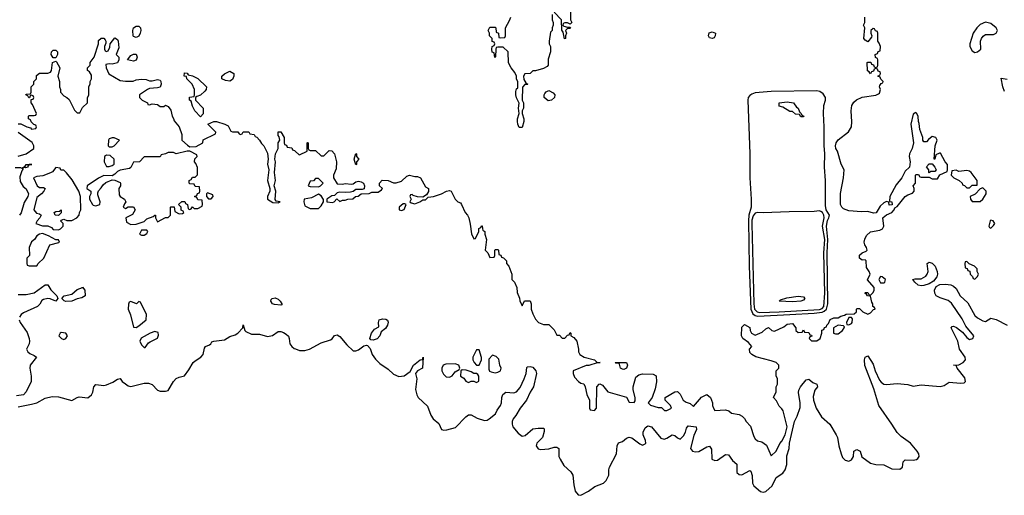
# Model space of a CAD drawing. Header units: inches. Extents: x 2601469 to 2753575, y 449403 to 582909.
# Tile 261 of 350: x 2667941 to 2675290, y 514460 to 518011. Entities that reach past the tile are written whole.
import ezdxf

# ---------------------------------------------------------------- set-up
doc = ezdxf.new("R2010")
doc.units = ezdxf.units.IN
doc.header["$MEASUREMENT"] = 0
doc.layers.add('C6561', color=7, linetype='Continuous')
doc.layers.add('C6571', color=7, linetype='Continuous')

msp = doc.modelspace()

# ---------------------------------------------------------------- linework, layer by layer
at = {"layer": 'C6561', "color": 4}
for points, elevation in [([(2668810, 517878), (2668790, 517886), (2668789.1, 517889.1), (2668785.2, 517930), (2668789.2, 517950.8), (2668810, 517962), (2668830, 517962), (2668842, 517950), (2668844.7, 517930), (2668841, 517910), (2668830, 517888)], 8), ([(2668190, 517726), (2668175.3, 517750), (2668178, 517770), (2668190, 517782), (2668210, 517782), (2668222, 517770), (2668222, 517750), (2668210, 517726)], 8), ([(2668790, 517702), (2668746, 517710), (2668770, 517742), (2668790, 517754), (2668810, 517754), (2668818, 517730), (2668810, 517708.7)], 8), ([(2669290, 517286), (2669248.7, 517330), (2669230, 517366), (2669222, 517402), (2669208, 517410), (2669207.3, 517432.7), (2669242, 517438), (2669246, 517450), (2669246, 517490), (2669228, 517530), (2669188, 517570), (2669186, 517586), (2669168, 517590), (2669170, 517614), (2669190, 517612), (2669198, 517598), (2669230, 517592), (2669270, 517572), (2669334, 517510), (2669332, 517490), (2669322, 517478), (2669290, 517448), (2669262, 517438), (2669254, 517430), (2669254, 517410), (2669311.3, 517350), (2669311.6, 517308.4)], 8), ([(2669510, 517552.7), (2669476, 517556), (2669449.2, 517569.2), (2669448.7, 517590), (2669470, 517606.8), (2669510, 517626.8), (2669538, 517610), (2669539.1, 517590), (2669530, 517565.2)], 8), ([(2668630, 517128), (2668610, 517122), (2668602.8, 517110), (2668602, 517070), (2668610, 517062), (2668630, 517062), (2668646, 517070), (2668686, 517110), (2668647.3, 517127.3)], 8), ([(2669210, 517028), (2669190, 517028), (2669110, 517008.7), (2669090, 517018), (2669050, 517018), (2669030, 517008), (2668998, 517002), (2668990, 516986), (2668870, 516986), (2668834, 516950), (2668790, 516946), (2668770, 516906), (2668759.6, 516900.4), (2668690, 516888), (2668670, 516878), (2668650, 516858), (2668630, 516846), (2668570, 516848), (2668530, 516828), (2668444.7, 516770), (2668442, 516750), (2668472, 516730), (2668472, 516710), (2668462, 516690), (2668462, 516670), (2668484.7, 516630), (2668490, 516624.7), (2668510, 516621), (2668538, 516630), (2668542, 516650), (2668523.1, 516703.1), (2668523.1, 516716.9), (2668528.4, 516731.6), (2668550, 516754), (2668563.1, 516776.9), (2668584, 516796), (2668630, 516814), (2668650, 516812), (2668690, 516794), (2668694, 516790), (2668694, 516770), (2668682, 516750), (2668683.6, 516703.6), (2668691.6, 516691.6), (2668722, 516670), (2668734, 516650), (2668723.6, 516636.4), (2668714, 516610), (2668730, 516602), (2668750, 516614), (2668790, 516614), (2668802, 516590), (2668783.6, 516556.4), (2668734, 516530), (2668738, 516498), (2668770, 516482), (2668810, 516484.7), (2668870, 516504.7), (2668890, 516524.7), (2668938, 516542), (2668950, 516552), (2668954, 516550), (2668954, 516530), (2668970, 516502), (2669030, 516534), (2669050, 516534), (2669066, 516550), (2669066, 516610), (2669070, 516614), (2669092.7, 516612.7), (2669098, 516578), (2669130, 516562), (2669156.4, 516563.6), (2669166, 516570), (2669162, 516582), (2669147.3, 516587.3), (2669146, 516610), (2669126, 516630), (2669150, 516654), (2669172.7, 516652.7), (2669178, 516638), (2669194, 516630), (2669198, 516598), (2669210, 516594), (2669222, 516598), (2669230, 516614), (2669242, 516602), (2669270, 516602), (2669302, 516618), (2669306, 516630), (2669302, 516662), (2669270, 516666), (2669262, 516682), (2669246, 516690), (2669262, 516698), (2669267.3, 516712.7), (2669282, 516718), (2669286, 516730), (2669282, 516762), (2669250, 516766), (2669242, 516782), (2669210, 516786), (2669206, 516790), (2669206, 516810), (2669222, 516818), (2669230, 516834), (2669250, 516834), (2669267.3, 516852.7), (2669267.3, 516907.3), (2669256.4, 516936.4), (2669246, 516950), (2669248.4, 516971.6), (2669266, 516990), (2669262, 517002)], 8), ([(2668590, 516998), (2668574, 516990), (2668572, 516950), (2668590, 516914), (2668610, 516914), (2668630, 516922), (2668647.3, 516932.7), (2668646, 516970), (2668616.4, 516996.4)], 8), ([(2668210, 516906), (2668184.7, 516875.3), (2668171.6, 516868.4), (2668114.8, 516845.2), (2668070, 516839), (2668044.7, 516830), (2668072, 516770), (2668090, 516758), (2668118, 516758), (2668132, 516750), (2668122, 516730), (2668104.7, 516710), (2668070, 516682), (2668047.3, 516590), (2668066.4, 516566.4), (2668090, 516562), (2668102, 516550), (2668092, 516530), (2668071.3, 516510), (2668062, 516490), (2668110, 516471), (2668151.6, 516471.6), (2668178, 516458), (2668190, 516444.7), (2668230, 516442), (2668246, 516450), (2668266, 516470), (2668266, 516490), (2668247.3, 516507.3), (2668250, 516514), (2668270, 516522), (2668291.6, 516511.6), (2668330, 516512), (2668368.4, 516531.6), (2668386, 516550), (2668388, 516570), (2668397.2, 516590), (2668395.3, 516690), (2668381.2, 516730), (2668333.8, 516813.8), (2668290, 516868), (2668270, 516886), (2668247.3, 516887.3), (2668242, 516902)], 8), ([(2669342, 516718), (2669334, 516710), (2669334, 516690), (2669350, 516674), (2669370, 516674), (2669386, 516690), (2669382, 516702)], 8), ([(2668230, 516548), (2668206, 516550), (2668198, 516570), (2668210, 516578), (2668238, 516582), (2668251.6, 516591.6), (2668251.3, 516568.7)], 8), ([(2668110, 516413.2), (2668090, 516409), (2668070, 516397.2), (2668052, 516370), (2668028.1, 516351.9), (2668011, 516310), (2668014, 516250), (2667994, 516230), (2667994, 516190), (2667998, 516178), (2668012.7, 516172.7), (2668070, 516174), (2668078, 516190), (2668121.2, 516230), (2668166, 516330), (2668233.6, 516346.4), (2668238, 516350), (2668230, 516366), (2668210, 516366), (2668156.5, 516396.5)], 8), ([(2668890, 516438), (2668850, 516438), (2668834, 516410), (2668850, 516402), (2668870, 516402), (2668890, 516414), (2668898, 516430)], 8), ([(2668286.3, 515906.3), (2668272.3, 515912.3), (2668255.3, 515930), (2668274, 515950), (2668330, 515962), (2668370, 515997.1), (2668409.1, 516010.9), (2668410, 516014), (2668426, 515990), (2668430, 515948.7), (2668404.9, 515935.1), (2668370, 515926.6), (2668330, 515909.4)], 4), ([(2668830, 515906), (2668812, 515888), (2668770, 515906), (2668758, 515902), (2668752.7, 515887.3), (2668751.6, 515848.4), (2668767.1, 515807.1), (2668790, 515714), (2668810, 515712), (2668830, 515724.7), (2668886, 515770), (2668888, 515810), (2668842, 515902)], 8), ([(2669890, 515878), (2669843.7, 515883.7), (2669828, 515890), (2669815.3, 515910), (2669818, 515922), (2669826, 515930), (2669847, 515933), (2669870, 515922.8), (2669886, 515910), (2669898, 515890), (2669898, 515882)], 4), ([(2668250, 515675.3), (2668242, 515670), (2668234, 515650), (2668254, 515630), (2668270, 515622), (2668286, 515630), (2668298, 515650), (2668286, 515670)], 8), ([(2668950, 515682), (2668914, 515670), (2668847.1, 515632.9), (2668838, 515610), (2668850, 515582), (2668870, 515562), (2668878, 515562), (2668903.1, 515596.9), (2668914.6, 515605.4), (2668970, 515634), (2668976.4, 515656.4), (2668975.3, 515675.3)], 8)]:
    msp.add_lwpolyline(points, close=True, dxfattribs=dict(at, elevation=elevation))
for points, elevation in [([(2667930, 517234), (2667950, 517234), (2667994, 517210), (2668022, 517202), (2668030, 517194), (2668062, 517198), (2668066, 517210), (2668062, 517222), (2668047.3, 517227.3), (2668027.3, 517247.3), (2668022, 517262), (2668006, 517270), (2668006, 517290), (2668010, 517294), (2668050, 517294), (2668062, 517298), (2668066, 517310), (2668036.4, 517376.4), (2668026, 517390), (2668026, 517414), (2668042, 517418), (2668046, 517430), (2668042, 517442), (2668030, 517446), (2668018, 517442), (2668014, 517426), (2668010, 517426), (2668002, 517442), (2667986, 517450), (2667990, 517454), (2668022, 517458), (2668026, 517470), (2668026, 517510), (2668046, 517530), (2668046, 517550), (2668066, 517570), (2668066, 517594), (2668090, 517612), (2668150, 517611), (2668170, 517618), (2668179, 517630), (2668186, 517690), (2668210, 517702), (2668216.9, 517696.9), (2668241, 517650), (2668224.7, 517590), (2668238, 517550), (2668238, 517510), (2668244.7, 517490), (2668244.7, 517470), (2668270, 517442), (2668294, 517430), (2668310, 517414), (2668350, 517334), (2668370, 517314), (2668390, 517314), (2668410, 517354), (2668446, 517390), (2668447.3, 517427.3), (2668458, 517450), (2668458, 517510), (2668467.3, 517532.7), (2668468, 517550), (2668478, 517570), (2668476.4, 517596.4), (2668462, 517622), (2668446, 517630), (2668446, 517650), (2668466, 517670), (2668468, 517690), (2668498, 517730), (2668528.7, 517830), (2668530, 517854), (2668550, 517872), (2668570, 517872), (2668579.8, 517859.8), (2668584.7, 517850), (2668583.6, 517836.4), (2668574, 517810), (2668574, 517790), (2668578, 517778), (2668590, 517774), (2668602, 517778), (2668614.6, 517805.4), (2668615.3, 517830), (2668650, 517874), (2668670, 517862), (2668676, 517850), (2668679.8, 517800.2), (2668662, 517750), (2668682, 517730), (2668682, 517710), (2668670, 517688.7), (2668630, 517679), (2668610, 517682), (2668584.7, 517675.3), (2668586, 517650), (2668606.4, 517606.4), (2668690, 517556), (2668730, 517551), (2668788.9, 517551.1), (2668810, 517561), (2668850, 517566.8), (2668884.7, 517564.7), (2668910, 517554), (2668930, 517554), (2668970, 517564.7), (2668990, 517558), (2668994.8, 517550), (2668996, 517530), (2668990, 517508), (2668970, 517502), (2668910, 517498), (2668894, 517490), (2668834, 517450), (2668834, 517430), (2668854, 517410), (2668894, 517390), (2668898, 517378), (2668910, 517374), (2668930, 517382), (2668970, 517378), (2668990, 517362), (2669016.4, 517363.6), (2669030, 517372), (2669050, 517362), (2669070, 517334), (2669078, 517290), (2669090, 517272), (2669094.8, 517254.8), (2669130.8, 517210), (2669150, 517154), (2669151.3, 517111.3), (2669193.4, 517073.4), (2669210, 517062), (2669257.2, 517062.8), (2669308, 517090), (2669310, 517114), (2669402, 517158), (2669406, 517170), (2669346, 517230), (2669390, 517251.3), (2669410, 517251.3), (2669471.6, 517231.6), (2669498, 517218), (2669518, 517178), (2669530, 517174), (2669570, 517174), (2669578, 517158), (2669590, 517154), (2669602, 517158), (2669610, 517174), (2669650, 517174), (2669658, 517158), (2669690, 517154), (2669698, 517138), (2669710, 517134), (2669730, 517112), (2669745.4, 517085.4), (2669762, 517070), (2669790, 517014), (2669794.8, 516970), (2669790.9, 516930.9), (2669801, 516890), (2669790.8, 516810), (2669806.8, 516750), (2669806.8, 516730), (2669791.3, 516690), (2669791.6, 516671.6), (2669830, 516644.7), (2669870, 516642), (2669886, 516650), (2669855.3, 516655.3), (2669848.4, 516668.4), (2669853.6, 516730), (2669840.9, 516770), (2669849.4, 516810.6), (2669843.7, 516870), (2669849.3, 516950), (2669844.5, 516970), (2669849.5, 517010), (2669869.2, 517050), (2669869.5, 517090.5), (2669882, 517110), (2669876.4, 517136.4), (2669870, 517146), (2669870, 517174), (2669890, 517174), (2669914, 517130), (2669914, 517090), (2669918, 517078), (2669932.7, 517072.7), (2669938, 517058), (2669972.7, 517052.7), (2669978, 517038), (2669992.7, 517032.7), (2670000, 517025.8)], 8), ([(2667930, 516990.6), (2667989, 517010), (2668046, 517050), (2668047.3, 517070), (2668034.5, 517094.5), (2667930, 517168.7)], 8), ([(2667906.2, 516906.2), (2667946.4, 516906.4), (2667958, 516902), (2667983.1, 516916.9), (2667990, 516930.5), (2668032, 516930), (2668011.3, 516928.7), (2668002, 516918), (2668002, 516910), (2667984, 516904), (2667972, 516908), (2667962, 516898), (2667964.7, 516890), (2667957.3, 516882.7), (2667942, 516838), (2667943.4, 516803.4), (2667966.1, 516766.1), (2667990, 516746.8), (2668005.5, 516710), (2668002, 516690), (2667974.2, 516645.8), (2667952.1, 516567.9), (2667940.7, 516550)], 4), ([(2667930, 515958.4), (2667990, 515957.6), (2668050, 515970.4), (2668130, 516031.3), (2668150, 516032), (2668174.4, 515994.4), (2668218.8, 515950), (2668226, 515930), (2668210, 515909.4), (2668167.6, 515927.6), (2668150, 515929.6), (2668118.7, 515921.3), (2668106.1, 515913.9), (2668092.2, 515887.8), (2668074.8, 515870), (2667970, 515822.4), (2667951.5, 515808.5), (2667940.3, 515790)], 4), ([(2667938, 515770), (2667945.3, 515750), (2667996.1, 515676.1), (2668010.8, 515629.2), (2668014.8, 515610), (2668010.8, 515590), (2667990.8, 515550), (2668002.8, 515530), (2668017.1, 515517.1), (2668050, 515502.8), (2668066, 515490), (2668018, 515430), (2668017.1, 515410), (2668026.7, 515350), (2668026, 515310), (2667988.7, 515231.3), (2667970, 515209.3), (2667918, 515202)], 4), ([(2667930, 515119.1), (2668030, 515140.7), (2668070, 515151), (2668130, 515184), (2668183.2, 515196.8), (2668230, 515194.9), (2668330, 515166.8), (2668369.3, 515190.7), (2668385.6, 515194.4), (2668450, 515187.7), (2668478, 515210), (2668486.6, 515230), (2668494, 515270), (2668510, 515286), (2668570, 515279.1), (2668590, 515283.8), (2668636.4, 515303.6), (2668670, 515326.8), (2668690, 515331.3), (2668706, 515310), (2668730, 515291), (2668750, 515276), (2668770, 515271), (2668870, 515298), (2668903.1, 515296.9), (2668930, 515286), (2668970, 515244.7), (2668990, 515236), (2669030, 515236), (2669050, 515242.8), (2669089.7, 515310.3), (2669110, 515330.8), (2669130, 515342.8), (2669170, 515350.8), (2669203.9, 515396.1), (2669236, 515450), (2669250, 515464), (2669293.2, 515490), (2669309.2, 515510), (2669321.2, 515558.8), (2669328, 515570), (2669358, 515582), (2669368, 515590), (2669375.3, 515604.7), (2669388.9, 515611.1), (2669470, 515621), (2669510, 515644.7), (2669550, 515658), (2669570, 515671.3), (2669606, 515710), (2669608.7, 515731.3), (2669622, 515690), (2669630, 515682), (2669670, 515662.8), (2669730, 515662), (2669790, 515645.3), (2669828, 515652), (2669870, 515682), (2669890, 515681.6), (2669910, 515674.4), (2669930, 515663.1), (2669946.5, 515646.5), (2669953.1, 515630), (2669958.4, 515590), (2669971.5, 515571.5), (2669990, 515556.4), (2670000, 515552.4)], 4)]:
    msp.add_lwpolyline(points, dxfattribs=dict(at, elevation=elevation))
at = {"layer": 'C6571', "color": 4}
for points, elevation in [([(2670000, 517025.8), (2670023.6, 517003.6), (2670030, 517002), (2670086, 517030), (2670086, 517090), (2670090, 517094), (2670094, 517090), (2670094, 517050), (2670098, 517038), (2670110, 517034), (2670150, 517034), (2670190, 516994), (2670210, 516994), (2670250, 517034), (2670271.1, 517031.1), (2670291.3, 517010), (2670304.7, 516950), (2670303.6, 516896.4), (2670282, 516850), (2670282, 516830), (2670310, 516784.7), (2670350, 516782.8), (2670370, 516787.3), (2670417.2, 516782.8), (2670430, 516784.7), (2670450, 516801), (2670470, 516804), (2670490, 516800.7), (2670506, 516790), (2670514, 516770), (2670511.6, 516748.4), (2670498, 516742), (2670450, 516742), (2670430, 516728), (2670410, 516722), (2670370, 516719.3), (2670330, 516724), (2670310, 516719), (2670290, 516698), (2670270, 516696), (2670234, 516670), (2670234, 516650), (2670274.6, 516645.4), (2670288.4, 516651.6), (2670308, 516672), (2670330, 516654), (2670350, 516662), (2670370, 516662), (2670388.9, 516671.1), (2670427.3, 516672.7), (2670448.4, 516691.6), (2670467.3, 516692.7), (2670488.9, 516711.1), (2670550, 516712), (2670570, 516722), (2670616.4, 516723.6), (2670640.4, 516739.6), (2670648, 516750), (2670626, 516770), (2670626, 516790), (2670646.8, 516813.2), (2670690.7, 516810.7), (2670730, 516792), (2670750, 516792), (2670790, 516806), (2670830, 516842.8), (2670850, 516850.7), (2670890, 516838.8), (2670910, 516838.8), (2670932, 516830), (2670970, 516762), (2670992, 516750), (2670991.1, 516728.9), (2670978, 516702), (2670950, 516686), (2670908.9, 516688.9), (2670878, 516698), (2670870, 516706), (2670858, 516702), (2670854, 516690), (2670862, 516670), (2670854, 516650), (2670862, 516642), (2670890, 516636), (2670928, 516650), (2670950, 516666), (2670970, 516666.8), (2670990, 516684.7), (2671030, 516691), (2671090, 516711), (2671126, 516730), (2671150, 516736), (2671162, 516730), (2671191.6, 516671.6), (2671211.6, 516651.6), (2671230, 516642), (2671238, 516630), (2671264.7, 516570), (2671282, 516550), (2671292, 516530), (2671303.6, 516483.6), (2671312.7, 516412.7), (2671330, 516374), (2671342, 516378), (2671368, 516430), (2671368.4, 516451.6), (2671382, 516458), (2671387.3, 516472.7), (2671392.7, 516472.7), (2671394, 516450), (2671398, 516438), (2671412, 516430), (2671412, 516410), (2671426, 516370), (2671414, 516290), (2671434, 516270), (2671450, 516234), (2671482, 516238), (2671486, 516250), (2671486, 516290), (2671490, 516294), (2671510, 516294), (2671514, 516290), (2671518, 516258), (2671532.7, 516252.7), (2671538, 516238), (2671552.7, 516232.7), (2671574, 516210), (2671574, 516190), (2671591.6, 516171.6), (2671614, 516110), (2671614, 516070), (2671634, 516050), (2671652, 516010), (2671652.7, 515972.7), (2671671.6, 515931.6), (2671672.7, 515912.7), (2671690, 515874), (2671708.4, 515911.6), (2671750, 515912), (2671758, 515890), (2671758, 515850), (2671770, 515814), (2671790, 515774), (2671814, 515750), (2671850, 515734), (2671890, 515734), (2671930, 515694), (2671950, 515654), (2671970, 515654), (2671990, 515634), (2672010, 515634), (2672030, 515654), (2672042, 515658), (2672050, 515674), (2672054, 515670), (2672054, 515650), (2672076.9, 515636.9), (2672098, 515610), (2672112, 515550), (2672112, 515530), (2672122, 515510), (2672154, 515490), (2672230, 515472), (2672250, 515452), (2672274, 515450), (2672250, 515448.7), (2672190, 515429), (2672170, 515429), (2672072, 515390), (2672072, 515370), (2672082, 515342), (2672112, 515310), (2672130, 515298), (2672151.1, 515291.1), (2672162, 515270), (2672172.7, 515212.7), (2672194, 515170), (2672194, 515110), (2672198, 515098), (2672230, 515094), (2672246, 515110), (2672248, 515270), (2672266, 515290), (2672270, 515292), (2672290, 515282), (2672331, 515231), (2672470, 515192), (2672490, 515154), (2672527.3, 515152.7), (2672534, 515166), (2672533.6, 515186.4), (2672519, 515250), (2672519.3, 515270), (2672539, 515341), (2672562, 515358), (2672590, 515366), (2672670, 515364.7), (2672690.7, 515350.7), (2672693.7, 515306.3), (2672684.5, 515255.5), (2672661, 515190), (2672632, 515150), (2672650, 515132), (2672706, 515114), (2672730, 515114), (2672752.7, 515092.7), (2672770, 515092), (2672806, 515110), (2672798, 515130), (2672758, 515170), (2672758, 515190), (2672830, 515232), (2672850, 515234), (2672870, 515214), (2672892, 515170), (2672915.3, 515155.3), (2672946, 515146), (2672970, 515122), (2673030, 515191.3), (2673070, 515211.3), (2673096, 515190), (2673110.9, 515150.9), (2673111.3, 515130), (2673118, 515110), (2673130, 515092), (2673210, 515098), (2673234, 515090), (2673252.7, 515072.7), (2673310, 515062), (2673334, 515050), (2673350, 515034), (2673362, 515010), (2673395.3, 514975.3), (2673419.8, 514899.8), (2673430, 514882), (2673447.1, 514867.1), (2673479.8, 514859.8), (2673514.4, 514834.4), (2673550, 514754), (2673588, 514790), (2673613.2, 514846.8), (2673630, 514864.7), (2673653.6, 514910), (2673669.2, 514970), (2673638, 515090), (2673630, 515106), (2673610, 515126), (2673590, 515166), (2673568, 515190), (2673587.3, 515232.7), (2673588, 515270), (2673598, 515290), (2673598, 515330), (2673587.3, 515352.7), (2673586, 515390), (2673606, 515410), (2673606, 515430), (2673586, 515450), (2673550, 515464), (2673434.6, 515494.6), (2673406, 515510), (2673390, 515526), (2673388.9, 515551.1), (2673406, 515570), (2673380.4, 515600.4), (2673338, 515630), (2673328.7, 515650), (2673330, 515714), (2673350, 515734), (2673390, 515712), (2673392, 515690), (2673402, 515670), (2673430, 515654), (2673483.1, 515676.9), (2673510, 515702), (2673530, 515711.3), (2673554, 515690), (2673574.6, 515685.4), (2673643.1, 515716.9), (2673670, 515738), (2673710, 515742), (2673734, 515710), (2673734, 515690), (2673750, 515674), (2673782, 515678), (2673790, 515694), (2673798, 515678), (2673830, 515674), (2673838, 515658), (2673850, 515654), (2673852, 515648), (2673838, 515642), (2673834, 515630), (2673850, 515614), (2673890, 515612), (2673915.3, 515630), (2673928, 515670), (2673927.3, 515692.7), (2673942, 515698), (2673947.3, 515712.7), (2673962, 515718), (2673966, 515730), (2673978, 515742), (2673990, 515772), (2674016.4, 515783.6), (2674050, 515784.7), (2674070, 515798), (2674096.4, 515803.6), (2674110, 515812), (2674170, 515814), (2674186, 515830), (2674186, 515850), (2674190, 515854), (2674210, 515854), (2674234, 515830), (2674270, 515812), (2674290, 515822), (2674314, 515846), (2674326, 515850), (2674322, 515862), (2674308.4, 515868.4), (2674308, 515890), (2674301.2, 515901.2), (2674290, 515946), (2674268.4, 515948.4), (2674262, 515962), (2674248, 515970), (2674250, 515974), (2674270, 515974), (2674278, 515958), (2674290, 515954), (2674310, 515974), (2674318, 515990), (2674318, 516010), (2674268.4, 516068.4), (2674288, 516110), (2674282, 516130), (2674260.4, 516160.4), (2674258, 516210), (2674250, 516218), (2674230, 516215.3), (2674208.7, 516230), (2674210, 516252), (2674228, 516270), (2674258, 516282), (2674266, 516290), (2674262, 516310), (2674249.3, 516329.3), (2674243.7, 516350), (2674247.7, 516372.3), (2674260.8, 516399.2), (2674290, 516426), (2674361.2, 516438.8), (2674381.2, 516450), (2674389.4, 516470), (2674382, 516530), (2674385.6, 516534.4), (2674410, 516554), (2674450, 516572), (2674468, 516590), (2674473.6, 516606.4), (2674490, 516616), (2674550, 516691), (2674570, 516704), (2674604, 516716), (2674618, 516730), (2674618, 516750), (2674608.7, 516771.3), (2674626, 516790), (2674626, 516850), (2674630, 516854), (2674650, 516854), (2674658, 516838), (2674670, 516834), (2674730, 516834), (2674750, 516822), (2674790, 516822), (2674808.7, 516851.3), (2674862, 516878), (2674866, 516890), (2674866, 516930), (2674848.4, 516948.4), (2674814, 517014), (2674805.4, 517014.6), (2674778, 517002), (2674772, 516970), (2674766, 516970), (2674773.2, 517070), (2674788.7, 517110), (2674778, 517130), (2674750, 517138), (2674722.8, 517117.2), (2674710, 517098), (2674690, 517098), (2674682, 517110), (2674682, 517130), (2674659, 517190), (2674654.6, 517234.6), (2674648.4, 517251.6), (2674647.3, 517287.3), (2674638, 517310), (2674630, 517318), (2674610, 517306), (2674591.3, 517230), (2674610.8, 517090), (2674602.8, 517050), (2674582.8, 517010), (2674578.8, 516990), (2674586, 516950), (2674581, 516910), (2674550, 516879), (2674524, 516830), (2674482.3, 516777.7), (2674434.8, 516690), (2674432.7, 516652.7), (2674451.3, 516650), (2674452, 516628), (2674430, 516626), (2674428, 516648), (2674410, 516654), (2674390, 516644), (2674362, 516618), (2674332.4, 516567.6), (2674314, 516566), (2674270, 516579.6), (2674224.4, 516575.6), (2674130, 516582.6), (2674090, 516598.4), (2674077, 516610), (2674067, 516630), (2674066.8, 516713.2), (2674088.9, 516828.9), (2674095.3, 516890), (2674072.9, 516932.9), (2674043.7, 517030), (2674032.3, 517050), (2674029.5, 517070), (2674034.5, 517090), (2674050, 517114), (2674125.8, 517174.2), (2674149.5, 517210), (2674151.9, 517248.1), (2674147, 517330), (2674152.7, 517370), (2674165.6, 517394.4), (2674187.5, 517412.5), (2674227.7, 517432.3), (2674330, 517447.7), (2674350, 517456), (2674358, 517462), (2674365.2, 517490), (2674359, 517510), (2674361.2, 517518.8), (2674370, 517534), (2674382, 517538), (2674386, 517550), (2674367.3, 517567.3), (2674362, 517582), (2674346, 517590), (2674362, 517598), (2674366, 517610), (2674362, 517622), (2674347.3, 517627.3), (2674342, 517642), (2674330, 517646), (2674318, 517642), (2674312.7, 517627.3), (2674298, 517622), (2674290, 517606), (2674282, 517622), (2674268.4, 517628.4), (2674266, 517690), (2674270, 517694), (2674292.7, 517692.7), (2674298, 517678), (2674312.7, 517672.7), (2674318, 517658), (2674330, 517654), (2674342, 517658), (2674346, 517670), (2674346, 517710), (2674342, 517722), (2674327.3, 517727.3), (2674326, 517750), (2674342, 517758), (2674347.3, 517772.7), (2674362, 517778), (2674366, 517810), (2674356.4, 517836.4), (2674346, 517850), (2674346, 517910), (2674342, 517922), (2674327.3, 517927.3), (2674322, 517942), (2674310, 517946), (2674294, 517930), (2674294, 517910), (2674302, 517890), (2674299.6, 517880.4), (2674270, 517846), (2674250, 517858), (2674242, 517870), (2674248, 517950), (2674238, 517970), (2674248, 517990), (2674248, 518030)], 8), ([(2671914, 518050), (2671914, 518010), (2671922, 517990), (2671922, 517970), (2671914, 517950), (2671914, 517930), (2671903.6, 517916.4), (2671892, 517850), (2671892, 517830), (2671902, 517810), (2671902, 517770), (2671885.4, 517714.6), (2671884.7, 517670), (2671878.8, 517661.2), (2671850, 517645.2), (2671790, 517628.7), (2671770, 517628), (2671750, 517608), (2671710, 517606), (2671702, 517590), (2671704.7, 517564.7), (2671718, 517538), (2671734, 517530), (2671730, 517526), (2671710, 517526), (2671692.7, 517507.3), (2671691.3, 517410), (2671702, 517390), (2671702, 517350), (2671692, 517330), (2671692, 517310), (2671704.7, 517270), (2671704.7, 517250), (2671690, 517206), (2671670, 517206), (2671658, 517230), (2671655.3, 517250), (2671655.3, 517270), (2671668.7, 517310), (2671664, 517350), (2671668.4, 517388.4), (2671650, 517426), (2671644, 517450), (2671644.7, 517475.3), (2671650, 517494), (2671658, 517502), (2671658, 517550), (2671650, 517566), (2671649, 517590), (2671637.2, 517617.2), (2671608, 517650), (2671588, 517688), (2671586, 517770), (2671550, 517806), (2671510, 517806), (2671498, 517802), (2671494, 517790), (2671492.7, 517732.7), (2671487.3, 517727.3), (2671482, 517762), (2671468.4, 517768.4), (2671466, 517790), (2671468.4, 517811.6), (2671482, 517818), (2671486, 517830), (2671482, 517842), (2671468.4, 517848.4), (2671468, 517870), (2671448, 517890), (2671448, 517910), (2671438, 517930), (2671450, 517954), (2671490, 517954), (2671494, 517950), (2671498, 517918), (2671514, 517910), (2671518, 517878), (2671530, 517874), (2671562, 517878), (2671566, 517890), (2671566, 517950), (2671596.4, 518003.6), (2671606, 518030)], 8), ([(2672050.8, 518070), (2672051.3, 518010), (2672062, 517990), (2672050, 517978), (2672030, 517986), (2672010, 517986), (2671998, 517982), (2671994, 517970), (2672002, 517962), (2672030, 517954), (2672050, 517954), (2672052, 517950), (2672050, 517946), (2672030, 517946), (2672014, 517930), (2672022, 517910), (2672014, 517890), (2672014, 517870), (2672007.3, 517867.3), (2671998, 517918), (2671987.3, 517932.7), (2671986, 518010), (2671930, 518066)], 8), ([(2675290, 517473.2), (2675277.6, 517510), (2675266, 517574), (2675310, 517567.3)], 4), ([(2670000, 515552.4), (2670030, 515540.4), (2670070, 515540.3), (2670104, 515550), (2670190, 515597.3), (2670260.2, 515619.8), (2670272.1, 515627.9), (2670290, 515652), (2670310, 515658), (2670330, 515646), (2670382.4, 515582.4), (2670430, 515538), (2670450, 515538.8), (2670470, 515546.8), (2670510, 515574.8), (2670530, 515581), (2670538, 515578), (2670556.4, 515556.4), (2670570.5, 515510), (2670596.1, 515476.1), (2670630, 515444.9), (2670690, 515402), (2670730, 515364.9), (2670770, 515347.3), (2670810, 515350.8), (2670855.6, 515384.4), (2670880.9, 515430), (2670930, 515471.3), (2670947.3, 515472.7), (2670951.1, 515491.1), (2670947.3, 515410), (2670910.4, 515389.6), (2670895.5, 515370), (2670905.3, 515330), (2670896.3, 515250), (2670904.9, 515210), (2670914.8, 515190), (2670984.1, 515124.1), (2671010, 515058), (2671026.8, 515030), (2671070, 514996), (2671090, 514952), (2671107.1, 514947.1), (2671130, 514948), (2671193.1, 514966.9), (2671270, 515046), (2671290, 515061), (2671310, 515061), (2671355.9, 515035.9), (2671410, 515017.1), (2671430, 515020.4), (2671443.7, 515030), (2671492.3, 515067.7), (2671505.1, 515094.9), (2671529.6, 515130), (2671538, 515150), (2671539.6, 515190), (2671547, 515213), (2671570, 515230.7), (2671630, 515224.4), (2671650, 515233), (2671675.1, 515264.9), (2671706.6, 515330), (2671720.7, 515370), (2671726.8, 515413.2), (2671730, 515418), (2671750, 515420.7), (2671770, 515416.3), (2671794, 515390), (2671797.3, 515370), (2671775.5, 515270), (2671750, 515229.3), (2671723.1, 515170), (2671676, 515110), (2671645.1, 515054.9), (2671624.9, 515030), (2671617.3, 515010), (2671616.1, 514990), (2671622.3, 514970), (2671662.3, 514922.3), (2671690, 514901.7), (2671714.4, 514905.6), (2671770, 514955.6), (2671810, 514962), (2671850, 514962), (2671855.3, 514955.3), (2671854.8, 514934.8), (2671843, 514890), (2671801.1, 514850), (2671796.5, 514830), (2671800.5, 514820.5), (2671810, 514807), (2671830, 514802.6), (2671890, 514806.8), (2671930, 514818.8), (2671950, 514818.8), (2671964.7, 514810), (2671965.3, 514750), (2671974.7, 514730), (2672003.2, 514683.2), (2672054.1, 514634.1), (2672070.2, 514610.2), (2672076.7, 514536.7), (2672087.6, 514490), (2672110, 514463.1), (2672130, 514459.5), (2672186.6, 514490), (2672233.5, 514526.5), (2672297.2, 514550), (2672319.3, 514570), (2672337.2, 514610), (2672337.2, 514650), (2672342.7, 514670), (2672395.6, 514770), (2672400.9, 514830), (2672409.5, 514850.5), (2672439.1, 514860.9), (2672470, 514886.8), (2672490, 514894), (2672510, 514887.7), (2672570, 514843), (2672590, 514834), (2672610, 514842.8), (2672614.5, 514850), (2672612, 514870), (2672594.5, 514910), (2672594.5, 514930), (2672610, 514962.8), (2672630, 514978), (2672657.3, 514970), (2672727.1, 514887.1), (2672750, 514879.5), (2672770, 514886.4), (2672810, 514910.7), (2672830, 514907.3), (2672850, 514887.7), (2672870, 514879.1), (2672896.2, 514903.8), (2672909.6, 514930), (2672918.4, 514961.6), (2672930, 514977.3), (2672990, 514970.7), (2672992.4, 514950), (2672973.3, 514906.7), (2672948.4, 514810), (2672962, 514790), (2672984.8, 514784.8), (2673010, 514787.4), (2673070, 514820.5), (2673090, 514826.8), (2673103.8, 514803.8), (2673106.4, 514730), (2673130, 514718.4), (2673150, 514723.1), (2673210, 514764.9), (2673230, 514761.6), (2673260.6, 514720.6), (2673292.5, 514692.5), (2673292.7, 514630), (2673310, 514615.8), (2673330, 514613.1), (2673390, 514644), (2673398.8, 514638.8), (2673408.6, 514608.6), (2673410.3, 514550), (2673421.3, 514530), (2673470, 514488.4), (2673490, 514482), (2673510, 514488.7), (2673556.9, 514530), (2673587.4, 514592.6), (2673636.3, 514623.7), (2673655.1, 514650), (2673666, 514690), (2673666, 514754), (2673683.9, 514810), (2673686.8, 514850), (2673723.5, 515010), (2673743.6, 515050), (2673765.4, 515114.6), (2673766, 515150), (2673753.4, 515226.6), (2673756.3, 515243.7), (2673769.6, 515270), (2673810, 515321), (2673830, 515326), (2673861.3, 515301.3), (2673891, 515290), (2673894.8, 515270), (2673875.9, 515244.1), (2673863.4, 515196.6), (2673864.9, 515170), (2673884.6, 515110), (2673926.1, 515046.1), (2673987, 514990), (2674035.6, 514910), (2674045.2, 514890), (2674054.6, 514830), (2674071.5, 514770), (2674083.1, 514743.1), (2674103.1, 514723.1), (2674130, 514714), (2674150, 514725.5), (2674163.6, 514750), (2674166.6, 514790), (2674190, 514802.8), (2674214.8, 514790), (2674227.3, 514747.3), (2674290, 514700.3), (2674330, 514688.9), (2674390, 514687.7), (2674450, 514657.1), (2674510, 514654.8), (2674529, 514670), (2674535.3, 514710), (2674550, 514724.7), (2674610, 514721), (2674633.2, 514726.8), (2674644.7, 514735.3), (2674653.2, 514750), (2674652.3, 514770), (2674639.3, 514790), (2674589.6, 514850), (2674519.1, 514899.1), (2674488.8, 514928.8), (2674450.6, 514990.6), (2674352.8, 515130), (2674315.5, 515255.5), (2674249.7, 515429.7), (2674246.6, 515470), (2674250, 515492), (2674270, 515502), (2674310, 515438), (2674324.9, 515390), (2674358.4, 515318.4), (2674370, 515303.1), (2674390, 515290.3), (2674410, 515286.3), (2674490, 515295.2), (2674570, 515286.7), (2674610, 515274), (2674670, 515283.6), (2674810, 515271.7), (2674840.1, 515279.9), (2674876.9, 515303.1), (2674963, 515297), (2674990, 515300.5), (2674999.5, 515310), (2674995.5, 515335.5), (2674937.2, 515410), (2674930, 515428), (2674909.3, 515430), (2674950, 515434.8), (2674982, 515450), (2674999.3, 515470), (2674998, 515490), (2674955.1, 515550), (2674942, 515610), (2674894, 515710), (2674900.2, 515719.8), (2674910, 515722.8), (2674931.8, 515711.8), (2674977, 515677), (2675010, 515638.8), (2675030, 515622.8), (2675054, 515630), (2675061.2, 515650), (2675003.1, 515723.1), (2674976, 515776), (2674894.9, 515894.9), (2674870, 515914.3), (2674810, 515933), (2674782, 515950), (2674771.6, 515970), (2674769.6, 515990), (2674782.3, 516017.7), (2674807.5, 516032.5), (2674850, 516036.3), (2674889.5, 516030.5), (2674910, 516020.4), (2674930, 516003), (2674960.3, 515950), (2675017.6, 515897.6), (2675070, 515801.3), (2675090, 515783.7), (2675130, 515763), (2675150, 515757.3), (2675190, 515782), (2675230, 515772.2), (2675310, 515728.8)], 4)]:
    msp.add_lwpolyline(points, dxfattribs=dict(at, elevation=elevation))
for points, elevation in [([(2675150, 517993.2), (2675110, 517974), (2675084.7, 517950), (2675058, 517910), (2675031.3, 517830), (2675031.3, 517810), (2675050, 517778), (2675070, 517766.8), (2675090, 517771.3), (2675115.3, 517790), (2675113.2, 517850), (2675119, 517870), (2675132.3, 517887.7), (2675150, 517898.8), (2675210, 517901), (2675228, 517910), (2675238, 517930), (2675228, 517950), (2675190, 517982)], 8), ([(2673110, 517869), (2673090, 517875.3), (2673081.2, 517890), (2673087.3, 517912.7), (2673110, 517921), (2673134, 517910), (2673132, 517890), (2673124.7, 517875.3)], 8), ([(2671885.6, 517405.6), (2671855.3, 517430), (2671855.3, 517450), (2671860.2, 517459.8), (2671870, 517472), (2671890, 517482), (2671923.6, 517463.6), (2671934, 517450), (2671932, 517430), (2671910, 517408.7)], 8), ([(2673890, 517479.8), (2673550, 517474.4), (2673430, 517463.5), (2673404.5, 517455.5), (2673390, 517444), (2673378.5, 517430), (2673374.4, 517410), (2673389.2, 517010), (2673391.3, 516828.7), (2673401.2, 516670), (2673399.7, 516610), (2673383.9, 516550), (2673379.8, 516510), (2673386.4, 516170), (2673399.1, 515850), (2673413.9, 515813.9), (2673430, 515802.2), (2673450, 515798.2), (2673690, 515808.4), (2673870, 515819.8), (2673930, 515827.8), (2673945.4, 515834.6), (2673961.5, 515850), (2673972.1, 515887.9), (2673967.1, 516270), (2673972.4, 516370), (2673962.7, 516470), (2673969.9, 516510.1), (2673981.1, 516530), (2673984.7, 516550), (2673961.2, 516590), (2673956.3, 516623.7), (2673955.1, 516810), (2673947.8, 516910), (2673950.8, 517010.8), (2673944.8, 517070), (2673945.6, 517210), (2673939.3, 517310), (2673941.6, 517370), (2673954.2, 517410), (2673954.8, 517430), (2673936.9, 517456.9), (2673913.4, 517473.4)], 12), ([(2673770, 517286), (2673762, 517302), (2673730, 517306), (2673710, 517326), (2673690, 517326), (2673636.4, 517356.4), (2673610, 517366), (2673608.7, 517390), (2673670, 517398), (2673716, 517390), (2673738, 517358), (2673751.3, 517350), (2673762, 517322), (2673774, 517310), (2673778, 517298), (2673794, 517290), (2673790, 517286)], 12), ([(2670450, 516926), (2670438, 516970), (2670450, 517012), (2670454, 517010), (2670454, 516990), (2670472, 516970), (2670454, 516950), (2670454, 516930)], 8), ([(2674730, 516866), (2674726, 516870), (2674726, 516890), (2674708.7, 516911.3), (2674730, 516934), (2674750, 516934), (2674772, 516910), (2674782, 516890), (2674770, 516878), (2674742, 516878)], 8), ([(2674930, 516886), (2674898, 516882), (2674894, 516850), (2674914, 516830), (2674954, 516810), (2674974, 516790), (2674978, 516778), (2674992.7, 516772.7), (2675010, 516754), (2675030, 516754), (2675050, 516774), (2675086, 516774), (2675088, 516790), (2675088, 516810), (2675042, 516870), (2675030, 516879), (2675010, 516884), (2674950, 516878)], 8), ([(2670170, 516826), (2670150, 516826), (2670132.7, 516807.3), (2670110, 516806), (2670094, 516770), (2670110, 516764.7), (2670170, 516762), (2670186, 516770), (2670206, 516790)], 8), ([(2670170, 516708), (2670119.3, 516680.7), (2670064.7, 516670), (2670062, 516650), (2670070, 516622), (2670110, 516602), (2670170, 516602), (2670190, 516622), (2670208, 516650), (2670207.3, 516667.3), (2670190, 516695.3)], 8), ([(2675130, 516754), (2675110, 516748), (2675071.1, 516708.9), (2675034, 516690), (2675038, 516670), (2675050, 516652), (2675110, 516654), (2675128.4, 516671.6), (2675155.3, 516710), (2675155.3, 516730)], 8), ([(2670816.4, 516636.4), (2670803.6, 516636.4), (2670774, 516610), (2670774, 516590), (2670790, 516586), (2670810, 516594), (2670826, 516630)], 8), ([(2673910, 516582.8), (2673870, 516577.7), (2673683.4, 516576.6), (2673490, 516568.4), (2673450, 516571), (2673430, 516566.6), (2673414.1, 516545.9), (2673405.6, 516514.4), (2673405.2, 516485.2), (2673419.1, 515890), (2673425.1, 515850), (2673444.6, 515830), (2673465.1, 515825.1), (2673610, 515829.5), (2673910, 515846.3), (2673930, 515853.8), (2673942.7, 515870), (2673950.9, 515970), (2673942.6, 516270), (2673949.9, 516370), (2673932.2, 516470), (2673945.3, 516530), (2673942.9, 516550), (2673933.5, 516570), (2673919.7, 516579.7)], 16), ([(2675190, 516514), (2675184.7, 516510), (2675174, 516470), (2675178, 516458), (2675190, 516454), (2675210, 516474), (2675218, 516490), (2675206, 516510)], 8), ([(2674670, 516022.9), (2674647.7, 516027.7), (2674621.2, 516050), (2674608, 516070), (2674623.7, 516076.3), (2674670, 516077), (2674703.1, 516096.9), (2674713.6, 516110), (2674720.5, 516130), (2674714, 516190), (2674730, 516200.7), (2674750, 516194), (2674772.4, 516170), (2674788.2, 516130), (2674790.5, 516109.5), (2674784.9, 516090), (2674760.9, 516059.1), (2674730, 516038.4), (2674690, 516025.1)], 4), ([(2675010, 516206), (2674998, 516202), (2674994, 516190), (2674998, 516158), (2675012.7, 516152.7), (2675018, 516138), (2675032.7, 516132.7), (2675034, 516110), (2675052.7, 516092.7), (2675058, 516078), (2675070, 516074), (2675090, 516094), (2675098, 516110), (2675086, 516130), (2675086, 516150), (2675066, 516170), (2675027.3, 516187.3)], 8), ([(2674366.8, 516093.2), (2674352, 516070), (2674364.7, 516044.7), (2674390, 516044.7), (2674398, 516050), (2674402, 516070), (2674378, 516090)], 8), ([(2673710, 515905.1), (2673608.7, 515910), (2673620.4, 515919.6), (2673666.3, 515933.7), (2673750, 515946.8), (2673790, 515941), (2673801, 515930), (2673790, 515915.3), (2673770, 515908.3)], 16), ([(2670578, 515618), (2670561.5, 515621.5), (2670554, 515630), (2670566.6, 515670), (2670590, 515698.8), (2670622, 515718), (2670619, 515750), (2670624, 515770), (2670650, 515777.3), (2670674, 515774), (2670686, 515766), (2670691.1, 515751.1), (2670686, 515730), (2670670, 515704), (2670639.6, 515680.4), (2670627.7, 515650), (2670610, 515627.3)], 4), ([(2674150, 515786), (2674130, 515786), (2674112, 515750), (2674114, 515734), (2674130, 515732), (2674150, 515742), (2674155.3, 515750), (2674156.4, 515776.4)], 8), ([(2674050, 515728.7), (2674014, 515710), (2674014, 515670), (2674030, 515664.7), (2674050, 515666), (2674082, 515690), (2674095.3, 515710), (2674096.4, 515716.4), (2674090, 515726)], 8), ([(2671370, 515546), (2671350, 515546), (2671322, 515490), (2671322, 515470), (2671332, 515450), (2671350, 515432), (2671370, 515432), (2671388.7, 515470), (2671388.4, 515488.4)], 8), ([(2671190, 515442), (2671122, 515438), (2671102, 515430), (2671092, 515410), (2671092, 515390), (2671103.6, 515363.6), (2671123.6, 515343.6), (2671150, 515342), (2671170, 515352), (2671190, 515382), (2671222, 515398), (2671226, 515410), (2671218, 515430)], 8), ([(2671470, 515506), (2671443.6, 515476.4), (2671441.4, 515401.4), (2671447.5, 515387.5), (2671460.4, 515380.4), (2671490, 515374.9), (2671510, 515378), (2671529.2, 515390), (2671534, 515410), (2671525.2, 515430), (2671516.4, 515476.4), (2671496.4, 515496.4)], 8), ([(2672450, 515398), (2672440.4, 515400.4), (2672426, 515410), (2672418, 515438), (2672410, 515446), (2672390, 515446), (2672386, 515450), (2672471, 515451), (2672478, 515430), (2672470, 515408)], 8), ([(2671243.6, 515396.4), (2671234, 515390), (2671232, 515350), (2671254.8, 515334.8), (2671270, 515312), (2671290, 515302), (2671310, 515312), (2671330, 515312), (2671350, 515302), (2671367.3, 515312.7), (2671368, 515350), (2671360.4, 515360.4), (2671350, 515368), (2671330, 515368), (2671310, 515382), (2671273.6, 515393.6)], 8)]:
    msp.add_lwpolyline(points, close=True, dxfattribs=dict(at, elevation=elevation))

doc.saveas('drawing.dxf')
